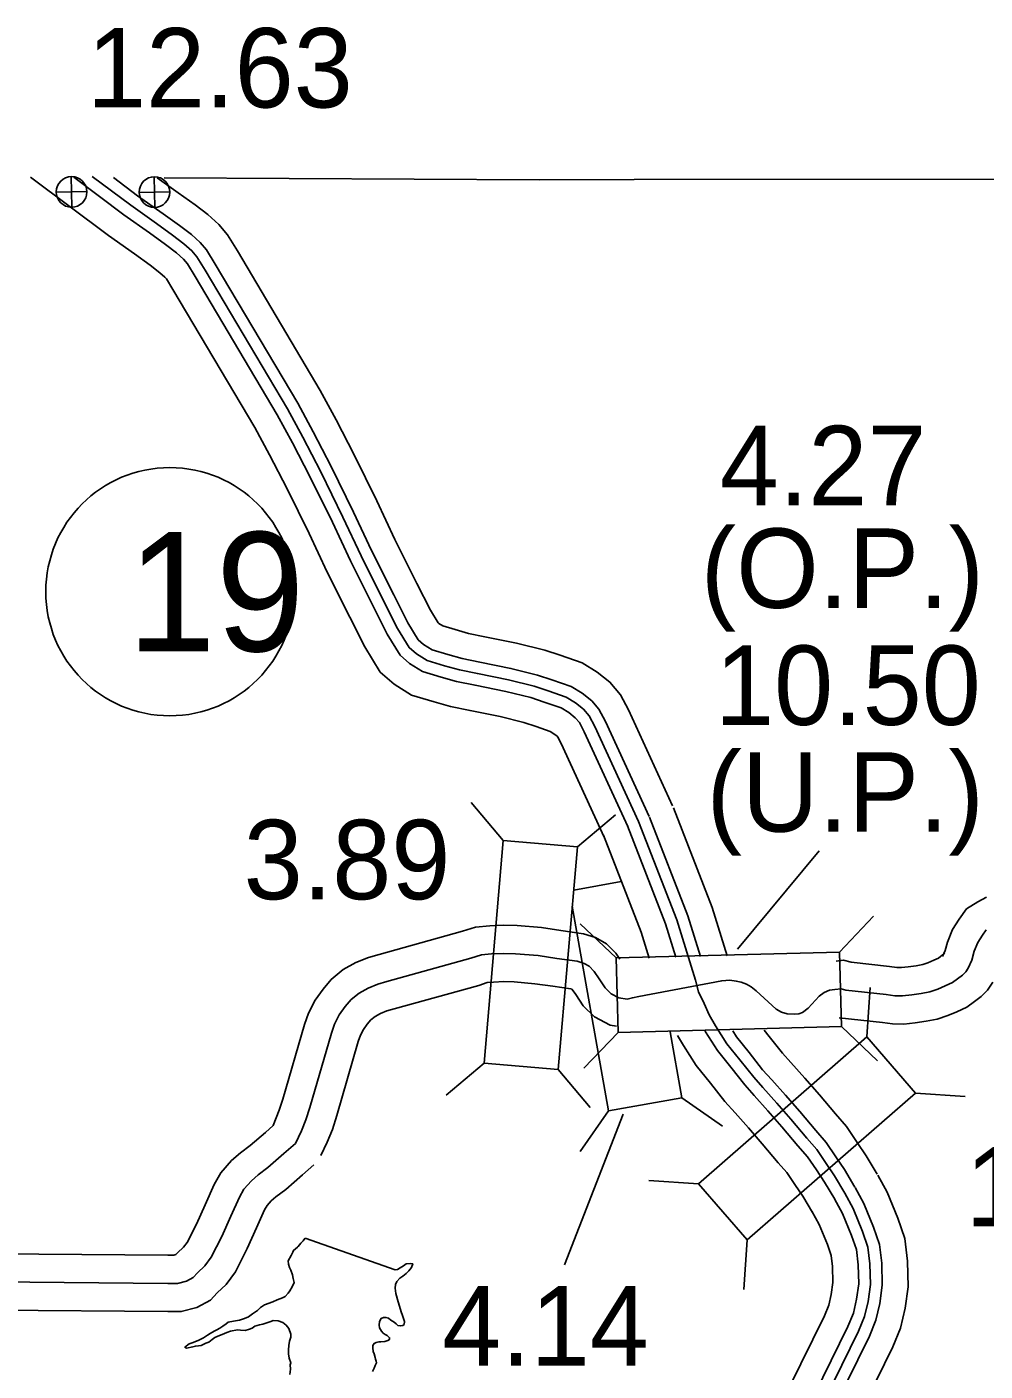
# Model space of a CAD drawing. Extents: x 31699 to 244310, y -8841 to 11474.
# Drawn here: x 131243.3 to 131583, y 2388.7 to 2865.2 of the extents above; entities that cross this region are included whole.
import ezdxf

# ---------------------------------------------------------------- set-up
doc = ezdxf.new("R2010")
doc.units = 0
for name, color, linetype in [('B_Logo', 7, 'Continuous'), ('Level 21', 7, 'Continuous'), ('R_Annotation', 7, 'Continuous'), ('R_Border Notes', 7, 'Continuous'), ('R_Draft', 7, 'Continuous'), ('R_XS_EARTHWORK_STAGE1', 7, 'Continuous'), ('R_XS_EARTHWORK_STAGE2', 7, 'Continuous'), ('S_AREA_CALC', 7, 'Continuous'), ('S_WALL', 7, 'Continuous'), ('S_WALL_ANNOT', 7, 'Continuous')]:
    doc.layers.add(name, color=color, linetype=linetype)

msp = doc.modelspace()

# ---------------------------------------------------------------- linework, layer by layer
at = {"layer": 'B_Logo'}
for points in [[(131266.49, 2812.19), (131280.13, 2801.98), (131289.22, 2795.56), (131294.98, 2791.39), (131298.99, 2788.34), (131301.8, 2785.82), (131303.61, 2783.7), (131306.51, 2778.91), (131335.71, 2729.76), (131341.16, 2719.72), (131347.49, 2707.47), (131355.38, 2691.37), (131361.79, 2677.73), (131369.68, 2661.96), (131374.73, 2651.91), (131378.84, 2645.19), (131381.45, 2642.94), (131385.26, 2640.56), (131391.4, 2638.72), (131396.67, 2637.22), (131403.07, 2635.92), (131414.01, 2633.71), (131423.21, 2631.43), (131428.08, 2629.79), (131434.49, 2627.62), (131437.83, 2625.57), (131440.64, 2623.32), (131442.65, 2620.93), (131444.68, 2617.14), (131460.13, 2583.52)], [(131460.13, 2583.52), (131473.72, 2548.65), (131480.31, 2527.26)], [(131577.02, 2531.46), (131578.38, 2534.41), (131579.2, 2537.55), (131580.43, 2540.64), (131582.06, 2543.19), (131583.43, 2545.07)], [(131338.53, 2469.33), (131340.63, 2473.82), (131342.21, 2477.76), (131343.65, 2482.17), (131351.28, 2508.51), (131352.4, 2511.72), (131354.04, 2515), (131356.16, 2517.88), (131358.27, 2520.36), (131361.12, 2522.71), (131364.31, 2524.46), (131367.7, 2525.88), (131370.89, 2526.77), (131400.68, 2535.01), (131404.47, 2536.23), (131408.06, 2536.59), (131412.39, 2536.75), (131416.58, 2536.64), (131424.58, 2535.95), (131431.18, 2534.98), (131438.45, 2533.96), (131440.92, 2533.17), (131442.65, 2532.18), (131444.4, 2530.39), (131446.21, 2527.79), (131448.29, 2524.54), (131450.5, 2522.41), (131453.24, 2520.96), (131456.18, 2520.58), (131457.97, 2521.05), (131460.3, 2521.47)], [(131460.3, 2521.47), (131489.7, 2527.03), (131492.56, 2527.27), (131494.82, 2526.96), (131496.56, 2526.51), (131498.43, 2525.87), (131500.11, 2524.95), (131501.86, 2523.51), (131508.99, 2516.99), (131510.8, 2515.94), (131512.81, 2515.36), (131515.34, 2515.19), (131517, 2515.35), (131518.33, 2515.76), (131520.3, 2517.32), (131524.17, 2521.57), (131525.95, 2522.92), (131527.87, 2523.75), (131529.73, 2523.9), (131532.06, 2524.19), (131533.66, 2523.75), (131547.92, 2522.18), (131550.99, 2521.75), (131553.79, 2521.72), (131557.04, 2522.02), (131560.36, 2522.53), (131563.48, 2523.16), (131566.27, 2524.06), (131568.91, 2525.23), (131571.49, 2526.39), (131573.27, 2527.68), (131574.99, 2529.03), (131576.17, 2530.18), (131577.02, 2531.46)], [(131481.37, 2523.07), (131480.31, 2527.26)], [(131533.33, 2451.71), (131529.65, 2457.87), (131526.67, 2462.31), (131523.34, 2467.2), (131519.83, 2471.23), (131514.16, 2477.97), (131509.16, 2483.71), (131504.29, 2489.19), (131500.99, 2492.82), (131496.12, 2499.03), (131491.52, 2504.71), (131487.51, 2511.13), (131485.2, 2514.97), (131483.42, 2518.95), (131481.37, 2523.07)], [(131231.99, 2420.29), (131293.27, 2419.77), (131296.73, 2419.79), (131299.86, 2420.6), (131302.25, 2421.88), (131303.77, 2423.49), (131306.42, 2425.98), (131308.67, 2429.06), (131312.42, 2436.42), (131315.64, 2443.58), (131318.66, 2450.34), (131320.24, 2453.15), (131322.89, 2456.17), (131325.34, 2458.25), (131328.79, 2460.87), (131334.42, 2465.77), (131338.53, 2469.33)], [(131517.53, 2360.69), (131538.21, 2402.82), (131540.34, 2407.98), (131541.61, 2413.39), (131542.39, 2419.34), (131542.23, 2426.67), (131541.49, 2432.67), (131539.62, 2438.18), (131536.26, 2446.34), (131533.33, 2451.71)]]:
    msp.add_lwpolyline(points, dxfattribs=at)
at = {"layer": 'Level 21'}
for p, q in [((131259.29, 2801.26), (131259.04, 2812.11)), ((131288.67, 2801.22), (131288.42, 2812.07)), ((131253.74, 2806.56), (131264.59, 2806.81)), ((131283.12, 2806.52), (131293.97, 2806.77))]:
    msp.add_line(p, q, dxfattribs=at)
for centre in [(131259.17, 2806.69), (131288.55, 2806.64)]:
    msp.add_circle(centre, 5.43, dxfattribs=at)
at = {"layer": 'R_Annotation'}
for points in [[(131291.95, 2811.72), (131424.93, 2811.01), (131458.63, 2811.06)], [(131458.63, 2811.06), (131599.64, 2811.17), (131776.52, 2810.92), (131931.7, 2811.27), (132105.91, 2811.98), (132121.85, 2812.1)]]:
    msp.add_lwpolyline(points, dxfattribs=at)
at = {"layer": 'R_Border Notes'}
msp.add_circle((131294, 2664.98), 44, dxfattribs=at)
at = {"layer": 'R_Draft'}
for points in [[(131330.54, 2413.24), (131332, 2413.91), (131333.93, 2414.66), (131334.86, 2415.13), (131335.92, 2416.27), (131336.58, 2417.14), (131337.37, 2418.55), (131338.03, 2420.08), (131337.68, 2421.48), (131337.48, 2422.75), (131336.93, 2424.42), (131336.46, 2425.35), (131336.05, 2426.55), (131335.98, 2427.81), (131337.04, 2429.62), (131337.3, 2430.09), (131337.56, 2430.89), (131337.89, 2431.43), (131339.28, 2432.64), (131339.48, 2432.84), (131340.41, 2433.98), (131340.67, 2434.25), (131341.27, 2434.85), (131341.86, 2435.72)], [(131341.86, 2435.72), (131341.99, 2435.85)], [(131341.99, 2435.85), (131373.9, 2424.62), (131374.76, 2424.7), (131375.69, 2425.3), (131376.89, 2426.04), (131377.75, 2426.71), (131379.15, 2426.86), (131380.14, 2426.73), (131379.69, 2425.39), (131378.76, 2424.18), (131377.83, 2423.31), (131376.64, 2422.37), (131375.51, 2421.63), (131374.45, 2420.42), (131373.99, 2419.42), (131373.87, 2418.02), (131374.08, 2416.15), (131374.9, 2413.22), (131375.37, 2411.69), (131375.98, 2409.69), (131376.53, 2408.36), (131376.8, 2407.29), (131377.2, 2406.29), (131377.08, 2405.22), (131376.61, 2404.89), (131375.75, 2404.68), (131374.81, 2404.88), (131374.28, 2405.47), (131373.54, 2406.07), (131372.34, 2406.73), (131371.54, 2407.39), (131370.6, 2407.72), (131369.8, 2407.72), (131368.87, 2407.31), (131368.35, 2406.31), (131368.15, 2404.97), (131368.36, 2403.97), (131369.03, 2402.84), (131369.64, 2402.11), (131370.37, 2401.65), (131371.04, 2401.25), (131371.51, 2400.85), (131371.91, 2400.52), (131371.85, 2399.86), (131371.32, 2399.52), (131370.19, 2399.18), (131368.85, 2399.04), (131368.12, 2399.03), (131367.19, 2398.83), (131366.46, 2398.49), (131366, 2397.75), (131365.94, 2396.89), (131366.08, 2395.62), (131366.48, 2394.75), (131366.76, 2393.55), (131366.89, 2392.89), (131367.16, 2392.22), (131367.23, 2391.56), (131366.84, 2390.69), (131366.38, 2389.75), (131365.79, 2388.54)], [(131336.49, 2387.44), (131336.81, 2389.32), (131336.6, 2390.85), (131336.86, 2391.65), (131336.25, 2393.32), (131336.11, 2394.85), (131336.04, 2396.18), (131336.23, 2397.79), (131336.42, 2399.26), (131336.88, 2400.66), (131336.94, 2401.73), (131336.19, 2403.79), (131335.19, 2404.92), (131334.05, 2405.85), (131332.45, 2406.51), (131330.58, 2406.63), (131329.78, 2406.29), (131328.05, 2405.68), (131326.99, 2405.34), (131325.73, 2405.13), (131324.13, 2404.59), (131323.2, 2403.85), (131322.21, 2403.51), (131320.74, 2403.1), (131319.08, 2403.16), (131318.01, 2403.29), (131315.55, 2402.81), (131314.22, 2402.33), (131312.56, 2401.66), (131311.56, 2401.32), (131309.9, 2400.57), (131308.97, 2399.84), (131307.78, 2398.96), (131306.78, 2398.55), (131305.12, 2397.81), (131304.13, 2397.67), (131303.06, 2397.53), (131302.13, 2397.26), (131299.93, 2396.85), (131299.33, 2397.11), (131300.79, 2398.32), (131302.25, 2398.86), (131304.25, 2399.68), (131305.91, 2400.49), (131307.37, 2401.43), (131308.3, 2401.97), (131309.69, 2402.78), (131310.69, 2403.25), (131311.68, 2403.85), (131312.81, 2404.66), (131313.94, 2405.47), (131314.73, 2406.01), (131316.59, 2406.42), (131318.66, 2406.76), (131320.52, 2407.37), (131321.85, 2407.92), (131323.31, 2408.99), (131325.03, 2410.2), (131326.16, 2411.21), (131327.55, 2412.15), (131330.54, 2413.24)]]:
    msp.add_lwpolyline(points, dxfattribs=at)
at = {"layer": 'R_XS_EARTHWORK_STAGE1'}
for p, q in [((131412.19, 2576.76), (131400.86, 2590.23)), ((131438.49, 2574.5), (131451.96, 2585.83)), ((131454.05, 2562.19), (131437.17, 2559.19)), ((131436.68, 2553.48), (131449.56, 2480.95)), ((131531.38, 2537.23), (131543.5, 2550)), ((131452.21, 2535.16), (131439.44, 2547.28)), ((131541.06, 2507.14), (131542.26, 2524.69)), ((131452.9, 2508.77), (131440.78, 2496.01)), ((131475.55, 2485.56), (131471.4, 2508.93)), ((131532.07, 2510.84), (131544.84, 2498.72)), ((131405.39, 2497.85), (131391.92, 2486.52)), ((131431.69, 2495.59), (131443.02, 2482.12)), ((131449.56, 2480.95), (131475.55, 2485.56)), ((131475.55, 2485.56), (131489.98, 2475.49)), ((131558.41, 2487.24), (131575.97, 2486.04)), ((131449.56, 2480.95), (131439.48, 2466.52)), ((131481.37, 2455.08), (131463.81, 2456.28)), ((131498.73, 2435.18), (131497.53, 2417.62))]:
    msp.add_line(p, q, dxfattribs=at)
for points in [[(131412.19, 2576.76), (131405.39, 2497.85), (131431.69, 2495.59), (131438.49, 2574.5)], [(131531.38, 2537.23), (131452.21, 2535.16), (131452.9, 2508.77), (131532.07, 2510.84)], [(131498.73, 2435.18), (131558.41, 2487.24), (131541.06, 2507.14), (131481.37, 2455.08)]]:
    msp.add_lwpolyline(points, close=True, dxfattribs=at)
at = {"layer": 'R_XS_EARTHWORK_STAGE2'}
for points in [[(131567.94, 2535.64), (131568.93, 2537.8), (131569.68, 2540.68), (131571.49, 2545.21), (131573.8, 2548.83), (131576.49, 2552.53), (131580.52, 2555.04), (131583.55, 2556.74)], [(131330.63, 2475.72), (131332.8, 2481.17), (131334.09, 2485.12), (131341.75, 2511.54), (131343.16, 2515.62), (131345.48, 2520.23), (131348.31, 2524.09), (131351.23, 2527.52), (131355.48, 2531.02), (131359.95, 2533.48), (131364.41, 2535.35), (131368.22, 2536.41), (131397.81, 2544.59), (131402.42, 2546.08), (131407.39, 2546.57), (131412.34, 2546.75), (131417.15, 2546.62), (131425.73, 2545.88), (131432.6, 2544.88), (131440.68, 2543.74), (131444.96, 2542.38), (131448.84, 2540.16), (131452.13, 2536.78), (131453.56, 2534.73)], [(131530.26, 2534.05), (131532.81, 2534.37), (131535.57, 2533.6), (131549.17, 2532.1), (131551.75, 2531.74), (131553.38, 2531.72), (131555.82, 2531.95), (131558.61, 2532.37), (131560.94, 2532.85), (131562.71, 2533.42), (131564.84, 2534.36), (131566.46, 2535.09), (131567.24, 2535.66), (131568.39, 2536.56), (131568.44, 2536.61), (131568.69, 2536.99)], [(131347.58, 2465.08), (131349.81, 2469.83), (131351.62, 2474.35), (131353.21, 2479.23), (131360.82, 2505.48), (131361.63, 2507.82), (131362.6, 2509.76), (131364, 2511.67), (131365.31, 2513.2), (131366.76, 2514.4), (131368.66, 2515.45), (131370.98, 2516.42), (131373.56, 2517.13), (131403.55, 2525.43), (131406.51, 2526.39), (131408.73, 2526.61), (131412.44, 2526.74), (131416.02, 2526.65), (131423.43, 2526.01), (131429.76, 2525.08), (131436.21, 2524.17), (131436.61, 2524.04), (131436.66, 2523.99), (131437.9, 2522.23), (131440.51, 2518.15), (131444.58, 2514.23), (131450.15, 2511.28), (131452.33, 2510.99)], [(131531.28, 2513.95), (131546.68, 2512.26), (131550.23, 2511.76), (131554.19, 2511.71), (131558.26, 2512.09), (131562.12, 2512.68), (131566.03, 2513.48), (131569.83, 2514.7), (131572.98, 2516.09), (131576.53, 2517.69), (131579.31, 2519.7), (131581.59, 2521.5), (131583.9, 2523.75), (131585.78, 2526.57)], [(131232.21, 2430.29), (131293.28, 2429.77), (131295.42, 2429.78), (131296.12, 2429.96), (131296.71, 2430.58), (131298.89, 2432.63), (131300.12, 2434.31), (131303.4, 2440.75), (131306.52, 2447.67), (131309.72, 2454.84), (131312.04, 2458.96), (131315.86, 2463.31), (131319.07, 2466.05), (131322.47, 2468.63), (131327.86, 2473.32), (131330.63, 2475.72)], [(131231.77, 2410.29), (131293.26, 2409.77), (131298.05, 2409.79), (131303.54, 2411.23), (131308.4, 2413.84), (131310.83, 2416.41), (131313.95, 2419.33), (131317.22, 2423.81), (131321.44, 2432.1), (131324.76, 2439.49), (131327.6, 2445.83), (131328.45, 2447.34), (131329.92, 2449.02), (131331.61, 2450.45), (131335.11, 2453.11), (131340.98, 2458.22), (131345.08, 2461.78)]]:
    msp.add_lwpolyline(points, dxfattribs=at)
at = {"layer": 'S_AREA_CALC'}
for points in [[(131244.56, 2811.96), (131272.28, 2791.2), (131281.46, 2784.72), (131287.03, 2780.68), (131290.5, 2778.05), (131292.24, 2776.49), (131292.76, 2775.88), (131295.07, 2772.06), (131324.11, 2723.17), (131329.38, 2713.47), (131335.58, 2701.48), (131343.36, 2685.6), (131349.79, 2671.91), (131357.76, 2655.98), (131363.07, 2645.43), (131368.55, 2636.46), (131373.51, 2632.17), (131379.72, 2628.3), (131387.66, 2625.92), (131393.51, 2624.25), (131400.43, 2622.85), (131411.08, 2620.7), (131419.47, 2618.62), (131423.82, 2617.15), (131428.8, 2615.47), (131430.15, 2614.64), (131431.28, 2613.73), (131431.55, 2613.42), (131432.72, 2611.21), (131448.01, 2577.95)], [(131259.96, 2811.88), (131277.68, 2798.61), (131286.8, 2792.17), (131292.49, 2788.04), (131296.34, 2785.13), (131298.81, 2782.91), (131300.22, 2781.25), (131302.93, 2776.77), (131332.08, 2727.7), (131337.48, 2717.77), (131343.77, 2705.6), (131351.63, 2689.57), (131358.04, 2675.91), (131365.95, 2660.09), (131371.09, 2649.88), (131375.62, 2642.46), (131378.97, 2639.57), (131383.53, 2636.73), (131390.23, 2634.72), (131395.68, 2633.17), (131402.24, 2631.84), (131413.09, 2629.65), (131422.04, 2627.43), (131426.75, 2625.84), (131432.71, 2623.82), (131435.43, 2622.16), (131437.72, 2620.32), (131439.18, 2618.58), (131440.94, 2615.28), (131456.34, 2581.78)], [(131273.96, 2811.81), (131282.58, 2805.35), (131291.65, 2798.95), (131297.46, 2794.74), (131301.64, 2791.56), (131304.79, 2788.74), (131307, 2786.14), (131310.08, 2781.05), (131339.33, 2731.82), (131344.84, 2721.67), (131351.22, 2709.35), (131359.14, 2693.17), (131365.54, 2679.54), (131373.4, 2663.82), (131378.38, 2653.93), (131382.05, 2647.92), (131383.93, 2646.3), (131386.99, 2644.39), (131392.57, 2642.72), (131397.66, 2641.27), (131403.9, 2640), (131414.92, 2637.78), (131424.38, 2635.43), (131429.41, 2633.74), (131436.27, 2631.42), (131440.23, 2628.99), (131443.57, 2626.31), (131446.13, 2623.28), (131448.41, 2618.99), (131463.91, 2585.27)], [(131289.44, 2811.73), (131296.98, 2806.41), (131302.92, 2802.1), (131307.48, 2798.64), (131311.37, 2795.16), (131314.46, 2791.52), (131317.94, 2785.76), (131347.3, 2736.35), (131352.94, 2725.96), (131359.4, 2713.47), (131367.4, 2697.14), (131373.79, 2683.54), (131381.6, 2667.93), (131386.4, 2658.39), (131389.13, 2653.92), (131389.38, 2653.7), (131390.8, 2652.82), (131395.14, 2651.52), (131399.83, 2650.18), (131405.71, 2648.99), (131416.93, 2646.72), (131426.95, 2644.24), (131432.35, 2642.42), (131440.18, 2639.77), (131445.52, 2636.5), (131450, 2632.91), (131453.76, 2628.44), (131456.63, 2623.06), (131472.24, 2589.09)], [(131472.55, 2588.37), (131486.32, 2553.04), (131491.6, 2535.91)], [(131464.01, 2585.04), (131477.65, 2550.03), (131482.08, 2535.67)], [(131447.71, 2578.68), (131461.12, 2544.26), (131463.96, 2535.04)], [(131456.25, 2582.01), (131469.78, 2547.28), (131473.45, 2535.39)], [(131521.87, 2444.88), (131518.39, 2450.73), (131515.62, 2454.84), (131512.77, 2459.05), (131509.71, 2462.55), (131504.03, 2469.29), (131499.14, 2474.91), (131494.38, 2480.27), (131490.8, 2484.2), (131485.69, 2490.72), (131480.64, 2496.96), (131476.14, 2504.16), (131474.02, 2507.69)], [(131529.75, 2449.58), (131526.13, 2455.64), (131523.22, 2459.97), (131520.04, 2464.65), (131516.67, 2468.52), (131510.99, 2475.25), (131506.03, 2480.96), (131501.2, 2486.4), (131497.8, 2490.12), (131492.86, 2496.43), (131488.12, 2502.29), (131483.96, 2508.96), (131483.71, 2509.37)], [(131536.9, 2453.85), (131533.17, 2460.1), (131530.12, 2464.64), (131526.65, 2469.75), (131523, 2473.94), (131517.32, 2480.68), (131512.29, 2486.46), (131507.39, 2491.97), (131504.17, 2495.51), (131499.37, 2501.63), (131494.92, 2507.13), (131493.58, 2509.28)], [(131544.78, 2458.54), (131540.92, 2465.02), (131537.71, 2469.77), (131533.92, 2475.36), (131529.95, 2479.91), (131524.28, 2486.64), (131519.17, 2492.51), (131514.21, 2498.1), (131511.17, 2501.43), (131506.54, 2507.34), (131504.72, 2509.59)], [(131529.87, 2355.57), (131550.37, 2397.33), (131553.08, 2403.9), (131554.74, 2411), (131555.75, 2418.6), (131555.55, 2427.64), (131554.56, 2435.66), (131552.11, 2442.87), (131548.31, 2452.1), (131545.03, 2458.1)], [(131513.67, 2362.29), (131534.41, 2404.53), (131536.36, 2409.25), (131537.5, 2414.14), (131538.22, 2419.57), (131538.07, 2426.37), (131537.41, 2431.73), (131535.72, 2436.72), (131532.49, 2444.55), (131529.67, 2449.72)], [(131521.39, 2359.09), (131542.01, 2401.1), (131544.33, 2406.7), (131545.71, 2412.65), (131546.57, 2419.11), (131546.39, 2426.98), (131545.57, 2433.6), (131543.53, 2439.65), (131540.02, 2448.14), (131536.98, 2453.71)], [(131505.19, 2365.81), (131526.05, 2408.3), (131527.6, 2412.06), (131528.47, 2415.79), (131529.04, 2420.07), (131528.92, 2425.71), (131528.43, 2429.68), (131527.13, 2433.5), (131524.21, 2440.59), (131521.62, 2445.32)]]:
    msp.add_lwpolyline(points, dxfattribs=at)
at = {"layer": 'S_WALL'}
for p, q in [((131495.28, 2538.22), (131524.25, 2573.1)), ((131454.77, 2479.79), (131433.95, 2426.34))]:
    msp.add_line(p, q, dxfattribs=at)

# ---------------------------------------------------------------- texts
at = {"layer": 'R_Border Notes'}
msp.add_text('19', height=42.24, dxfattribs=at).set_placement((131278.91, 2643.86))
at = {"layer": 'S_WALL'}
for s, p in [('4.27', (131488.97, 2695.65)), ('(O.P.)', (131482.24, 2659.24)), ('10.50', (131487.28, 2617.75)), ('(U.P.)', (131484.29, 2579.9)), ('3.89', (131320.16, 2555.95)), ('10.1 1', (131576.13, 2440.01)), ('4.14', (131390.54, 2390.66))]:
    msp.add_text(s, height=28.16, dxfattribs=at).set_placement(p)
at = {"layer": 'S_WALL_ANNOT'}
msp.add_text('12.63', height=28.16, dxfattribs=at).set_placement((131264.62, 2836.63))

doc.saveas('drawing.dxf')
